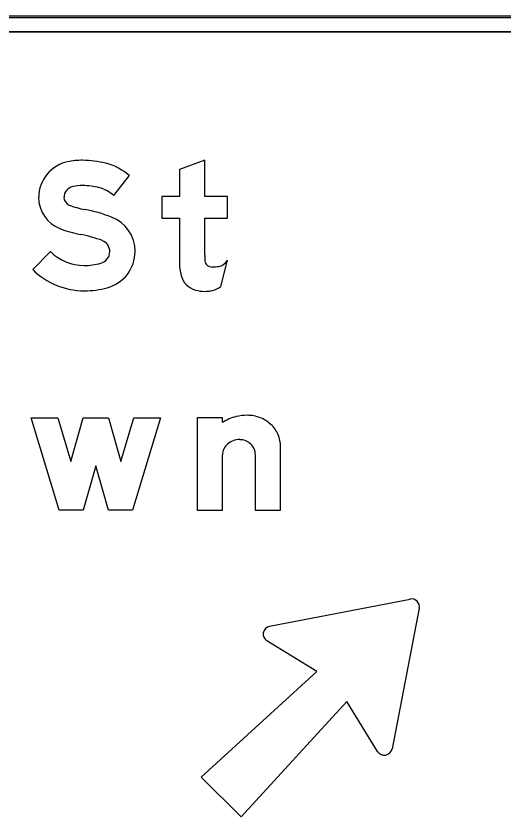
# Model space of a CAD drawing. Extents: x 1806251 to 1809821, y 414895 to 422886.
# Drawn here: x 1809677.882 to 1809678.499, y 414911.46 to 414912.473 of the extents above; entities that cross this region are included whole.
import ezdxf

# ---------------------------------------------------------------- set-up
doc = ezdxf.new("R2010")
doc.units = 0
for name, color, linetype in [('GSBWFILL', 7, 'Continuous'), ('GSCOLORFILL', 7, 'Continuous'), ('GSOUTLINE', 7, 'Continuous')]:
    doc.layers.add(name, color=color, linetype=linetype)

msp = doc.modelspace()

# ---------------------------------------------------------------- linework, layer by layer
at = {"layer": 'GSBWFILL'}
for p, q in [((1809678.795, 414912.4725), (1809676.395, 414912.4725)), ((1809676.395, 414912.4525), (1809678.795, 414912.4525)), ((1809678.141, 414912.1305), (1809678.1495, 414912.1636)), ((1809678.1845, 414911.9177), (1809678.1845, 414911.8475))]:
    msp.add_line(p, q, dxfattribs=at)
for points in [[(1809678.1207, 414912.1699), (1809678.1207, 414912.2167), (1809678.1495, 414912.2167), (1809678.1495, 414912.2443), (1809678.1207, 414912.2443), (1809678.1207, 414912.2903), (1809678.0887, 414912.2782), (1809678.0887, 414912.2443), (1809678.0663, 414912.2443), (1809678.0663, 414912.2167), (1809678.0887, 414912.2167), (1809678.0887, 414912.1602)], [(1809678.0055, 414912.2453), (1809678.0252, 414912.2705)], [(1809677.9256, 414912.1745), (1809677.9031, 414912.1518)], [(1809678.1429, 414911.9585), (1809678.1429, 414911.9643), (1809678.1109, 414911.9643), (1809678.1109, 414911.8475), (1809678.1429, 414911.8475), (1809678.1429, 414911.9177)], [(1809678.1845, 414911.8475), (1809678.2165, 414911.8475), (1809678.2165, 414911.9282)], [(1809678.2026, 414911.7007), (1809678.3801, 414911.7351)], [(1809678.3918, 414911.7234), (1809678.3574, 414911.5458)], [(1809678.339, 414911.5425), (1809678.3004, 414911.6056), (1809678.1666, 414911.4595), (1809678.1162, 414911.5098), (1809678.2623, 414911.6437), (1809678.1992, 414911.6823)]]:
    msp.add_lwpolyline(points, dxfattribs=at)
msp.add_lwpolyline([(1809678.0645, 414911.9643), (1809678.0293, 414911.8475), (1809677.9989, 414911.8475), (1809677.9829, 414911.9035), (1809677.9669, 414911.8475), (1809677.9365, 414911.8475), (1809677.9013, 414911.9643), (1809677.9348, 414911.9643), (1809677.9513, 414911.9093), (1809677.967, 414911.9643), (1809677.9989, 414911.9643), (1809678.0146, 414911.9093), (1809678.0311, 414911.9643)], close=True, dxfattribs=at)
for centre, start, end in [((1809678.382, 414911.7253), 349.0223, 100.9777), ((1809678.2045, 414911.6908), 100.9777, 238.5155), ((1809678.3476, 414911.5477), 211.4845, 349.0223)]:
    msp.add_arc(centre, 0.01, start, end, dxfattribs=at)
for centre, major_axis, ratio, start_param, end_param in [((1809677.9662, 414912.1958), (0, 0.0943), 0.999997, 0, 0.202758), ((1809677.9662, 414912.1744), (0, 0.1156), 0.999997, 6.026234, 6.283185), ((1809677.9565, 414912.2432), (0, 0.0458), 0.999997, 0.202758, 1.570796), ((1809677.977, 414912.2153), (0, 0.0734), 0.999997, 5.565152, 6.026234), ((1809677.9565, 414912.2432), (0, 0.0138), 0.999997, 0.202758, 1.570796), ((1809677.9662, 414912.1958), (0, 0.0623), 0.999997, 0, 0.202758), ((1809677.9662, 414912.1744), (0, 0.0836), 0.999997, 6.026234, 6.283185), ((1809677.977, 414912.2153), (0, 0.0414), 0.999997, 5.523837, 6.026234), ((1809677.9531, 414912.2432), (0, 0.0425), 0.999997, 1.570796, 2.761249), ((1809677.9531, 414912.2432), (0, 0.0105), 0.999997, 1.570796, 2.761249), ((1809677.988, 414912.3304), (0, 0.1044), 0.999997, 2.761249, 2.95744), ((1809677.9332, 414912.0363), (0, 0.1948), 0.999997, 5.918637, 6.099033), ((1809677.986, 414912.1747), (0, 0.0466), 0.999997, 4.712389, 5.918637), ((1809677.988, 414912.3304), (0, 0.1364), 0.999997, 2.761249, 2.95744), ((1809677.9332, 414912.0363), (0, 0.1628), 0.999997, 5.918637, 6.099033), ((1809677.986, 414912.1747), (0, 0.0146), 0.999997, 4.712389, 5.918637), ((1809677.9682, 414912.2175), (0, 0.0605), 0.999997, 2.360607, 3.141593), ((1809677.9851, 414912.1747), (0, 0.0155), 0.999997, 3.401517, 4.712389), ((1809677.9851, 414912.1747), (0, 0.0475), 0.999997, 3.401517, 4.712389), ((1809678.321, 414912.1699), (0, 0.2003), 0.999998, 1.570796, 1.606005), ((1809677.9682, 414912.2384), (0, 0.0814), 0.999997, 3.141593, 3.401517), ((1809678.1507, 414912.1602), (0, 0.0621), 0.999998, 1.570796, 1.830698), ((1809678.1298, 414912.1644), (0, 0.0092), 0.999998, 1.74085, 2.407828), ((1809678.1284, 414912.1793), (0, 0.0263), 0.999998, 3.756278, 4.071638), ((1809677.9682, 414912.2175), (0, 0.0925), 0.999997, 2.360607, 3.141593), ((1809678.1301, 414912.1647), (0, 0.00963), 0.999998, 2.407828, 3.141593), ((1809678.1301, 414912.2056), (0, 0.0505), 0.999998, 3.141593, 3.310762), ((1809678.1366, 414912.1676), (0, 0.012), 0.999998, 3.310762, 3.756278), ((1809678.1159, 414912.151), (0, 0.026), 0.999998, 1.830698, 2.869526), ((1809677.9682, 414912.2384), (0, 0.1134), 0.999997, 3.141593, 3.401517), ((1809678.1196, 414912.162), (0, 0.0381), 0.999998, 3.427755, 3.738844), ((1809678.1207, 414912.1681), (0, 0.0438), 0.999998, 2.869526, 3.141593), ((1809678.1207, 414912.1874), (0, 0.0631), 0.999998, 3.141593, 3.205734), ((1809678.123, 414912.1504), (0, 0.026), 0.999998, 3.205734, 3.427755), ((1809678.1739, 414911.9099), (0, 0.0576), 0.999997, 0.235088, 0.567132), ((1809678.1744, 414911.9035), (0, 0.064), 0.999997, 0, 0.219986), ((1809678.1744, 414911.9225), (0, 0.045), 0.999997, 5.914285, 6.283185), ((1809678.1755, 414911.9253), (0, 0.042), 0.999997, 5.532258, 5.914285), ((1809678.1772, 414911.9271), (0, 0.0396), 0.999997, 5.130076, 5.532258), ((1809678.1638, 414911.9146), (0, 0.022), 0.999997, 0.345704, 0.715718), ((1809678.1649, 414911.9116), (0, 0.0252), 0.999997, 0, 0.345704), ((1809678.1649, 414911.9165), (0, 0.0202), 0.999997, 5.900624, 6.283185), ((1809678.1651, 414911.9171), (0, 0.0196), 0.999997, 5.51227, 5.900624), ((1809678.1798, 414911.9282), (0, 0.0367), 0.999997, 4.712389, 5.130076), ((1809678.1622, 414911.9165), (0, 0.0195), 0.999997, 0.715718, 1.126231), ((1809678.1655, 414911.9174), (0, 0.0191), 0.999997, 5.115435, 5.51227), ((1809678.1596, 414911.9177), (0, 0.0167), 0.999997, 1.126231, 1.570796), ((1809678.166, 414911.9177), (0, 0.0186), 0.999997, 4.712389, 5.115435)]:
    msp.add_ellipse(centre, major_axis=major_axis, ratio=ratio, start_param=start_param, end_param=end_param, dxfattribs=at)
at = {"layer": 'GSCOLORFILL'}
for p, q in [((1809678.795, 414912.4725), (1809676.395, 414912.4725)), ((1809678.795, 414912.4725), (1809676.395, 414912.4725)), ((1809678.795, 414912.4725), (1809676.395, 414912.4725)), ((1809676.395, 414912.4705), (1809678.795, 414912.4705)), ((1809676.395, 414912.4525), (1809678.795, 414912.4525)), ((1809678.141, 414912.1305), (1809678.1495, 414912.1636)), ((1809678.1845, 414911.9177), (1809678.1845, 414911.8475))]:
    msp.add_line(p, q, dxfattribs=at)
for points in [[(1809678.1207, 414912.1699), (1809678.1207, 414912.2167), (1809678.1495, 414912.2167), (1809678.1495, 414912.2443), (1809678.1207, 414912.2443), (1809678.1207, 414912.2903), (1809678.0887, 414912.2782), (1809678.0887, 414912.2443), (1809678.0663, 414912.2443), (1809678.0663, 414912.2167), (1809678.0887, 414912.2167), (1809678.0887, 414912.1602)], [(1809678.0055, 414912.2453), (1809678.0252, 414912.2705)], [(1809677.9256, 414912.1745), (1809677.9031, 414912.1518)], [(1809678.1429, 414911.9585), (1809678.1429, 414911.9643), (1809678.1109, 414911.9643), (1809678.1109, 414911.8475), (1809678.1429, 414911.8475), (1809678.1429, 414911.9177)], [(1809678.1845, 414911.8475), (1809678.2165, 414911.8475), (1809678.2165, 414911.9282)], [(1809678.2026, 414911.7007), (1809678.3801, 414911.7351)], [(1809678.3918, 414911.7234), (1809678.3574, 414911.5458)], [(1809678.339, 414911.5425), (1809678.3004, 414911.6056), (1809678.1666, 414911.4595), (1809678.1162, 414911.5098), (1809678.2623, 414911.6437), (1809678.1992, 414911.6823)]]:
    msp.add_lwpolyline(points, dxfattribs=at)
msp.add_lwpolyline([(1809678.0645, 414911.9643), (1809678.0293, 414911.8475), (1809677.9989, 414911.8475), (1809677.9829, 414911.9035), (1809677.9669, 414911.8475), (1809677.9365, 414911.8475), (1809677.9013, 414911.9643), (1809677.9348, 414911.9643), (1809677.9513, 414911.9093), (1809677.967, 414911.9643), (1809677.9989, 414911.9643), (1809678.0146, 414911.9093), (1809678.0311, 414911.9643)], close=True, dxfattribs=at)
for centre, start, end in [((1809678.382, 414911.7253), 349.0223, 100.9777), ((1809678.2045, 414911.6908), 100.9777, 238.5155), ((1809678.3476, 414911.5477), 211.4845, 349.0223)]:
    msp.add_arc(centre, 0.01, start, end, dxfattribs=at)
for centre, major_axis, ratio, start_param, end_param in [((1809677.9662, 414912.1958), (0, 0.0943), 0.999997, 0, 0.202758), ((1809677.9662, 414912.1744), (0, 0.1156), 0.999997, 6.026234, 6.283185), ((1809677.9565, 414912.2432), (0, 0.0458), 0.999997, 0.202758, 1.570796), ((1809677.977, 414912.2153), (0, 0.0734), 0.999997, 5.565152, 6.026234), ((1809677.9565, 414912.2432), (0, 0.0138), 0.999997, 0.202758, 1.570796), ((1809677.9662, 414912.1958), (0, 0.0623), 0.999997, 0, 0.202758), ((1809677.9662, 414912.1744), (0, 0.0836), 0.999997, 6.026234, 6.283185), ((1809677.977, 414912.2153), (0, 0.0414), 0.999997, 5.523837, 6.026234), ((1809677.9531, 414912.2432), (0, 0.0425), 0.999997, 1.570796, 2.761249), ((1809677.9531, 414912.2432), (0, 0.0105), 0.999997, 1.570796, 2.761249), ((1809677.988, 414912.3304), (0, 0.1044), 0.999997, 2.761249, 2.95744), ((1809677.9332, 414912.0363), (0, 0.1948), 0.999997, 5.918637, 6.099033), ((1809677.986, 414912.1747), (0, 0.0466), 0.999997, 4.712389, 5.918637), ((1809677.988, 414912.3304), (0, 0.1364), 0.999997, 2.761249, 2.95744), ((1809677.9332, 414912.0363), (0, 0.1628), 0.999997, 5.918637, 6.099033), ((1809677.986, 414912.1747), (0, 0.0146), 0.999997, 4.712389, 5.918637), ((1809677.9682, 414912.2175), (0, 0.0605), 0.999997, 2.360607, 3.141593), ((1809677.9851, 414912.1747), (0, 0.0155), 0.999997, 3.401517, 4.712389), ((1809677.9851, 414912.1747), (0, 0.0475), 0.999997, 3.401517, 4.712389), ((1809678.321, 414912.1699), (0, 0.2003), 0.999998, 1.570796, 1.606005), ((1809677.9682, 414912.2384), (0, 0.0814), 0.999997, 3.141593, 3.401517), ((1809678.1507, 414912.1602), (0, 0.0621), 0.999998, 1.570796, 1.830698), ((1809678.1298, 414912.1644), (0, 0.0092), 0.999998, 1.74085, 2.407828), ((1809678.1284, 414912.1793), (0, 0.0263), 0.999998, 3.756278, 4.071638), ((1809677.9682, 414912.2175), (0, 0.0925), 0.999997, 2.360607, 3.141593), ((1809678.1301, 414912.1647), (0, 0.00963), 0.999998, 2.407828, 3.141593), ((1809678.1301, 414912.2056), (0, 0.0505), 0.999998, 3.141593, 3.310762), ((1809678.1366, 414912.1676), (0, 0.012), 0.999998, 3.310762, 3.756278), ((1809678.1159, 414912.151), (0, 0.026), 0.999998, 1.830698, 2.869526), ((1809677.9682, 414912.2384), (0, 0.1134), 0.999997, 3.141593, 3.401517), ((1809678.1196, 414912.162), (0, 0.0381), 0.999998, 3.427755, 3.738844), ((1809678.1207, 414912.1681), (0, 0.0438), 0.999998, 2.869526, 3.141593), ((1809678.1207, 414912.1874), (0, 0.0631), 0.999998, 3.141593, 3.205734), ((1809678.123, 414912.1504), (0, 0.026), 0.999998, 3.205734, 3.427755), ((1809678.1739, 414911.9099), (0, 0.0576), 0.999997, 0.235088, 0.567132), ((1809678.1744, 414911.9035), (0, 0.064), 0.999997, 0, 0.219986), ((1809678.1744, 414911.9225), (0, 0.045), 0.999997, 5.914285, 6.283185), ((1809678.1755, 414911.9253), (0, 0.042), 0.999997, 5.532258, 5.914285), ((1809678.1772, 414911.9271), (0, 0.0396), 0.999997, 5.130076, 5.532258), ((1809678.1638, 414911.9146), (0, 0.022), 0.999997, 0.345704, 0.715718), ((1809678.1649, 414911.9116), (0, 0.0252), 0.999997, 0, 0.345704), ((1809678.1649, 414911.9165), (0, 0.0202), 0.999997, 5.900624, 6.283185), ((1809678.1651, 414911.9171), (0, 0.0196), 0.999997, 5.51227, 5.900624), ((1809678.1798, 414911.9282), (0, 0.0367), 0.999997, 4.712389, 5.130076), ((1809678.1622, 414911.9165), (0, 0.0195), 0.999997, 0.715718, 1.126231), ((1809678.1655, 414911.9174), (0, 0.0191), 0.999997, 5.115435, 5.51227), ((1809678.1596, 414911.9177), (0, 0.0167), 0.999997, 1.126231, 1.570796), ((1809678.166, 414911.9177), (0, 0.0186), 0.999997, 4.712389, 5.115435)]:
    msp.add_ellipse(centre, major_axis=major_axis, ratio=ratio, start_param=start_param, end_param=end_param, dxfattribs=at)
at = {"layer": 'GSOUTLINE'}
for p, q in [((1809678.795, 414912.4725), (1809676.395, 414912.4725)), ((1809678.795, 414912.4525), (1809676.395, 414912.4525)), ((1809678.141, 414912.1305), (1809678.1495, 414912.1636)), ((1809678.1845, 414911.9177), (1809678.1845, 414911.8475))]:
    msp.add_line(p, q, dxfattribs=at)
for points in [[(1809678.1207, 414912.1699), (1809678.1207, 414912.2167), (1809678.1495, 414912.2167), (1809678.1495, 414912.2443), (1809678.1207, 414912.2443), (1809678.1207, 414912.2903), (1809678.0887, 414912.2782), (1809678.0887, 414912.2443), (1809678.0663, 414912.2443), (1809678.0663, 414912.2167), (1809678.0887, 414912.2167), (1809678.0887, 414912.1602)], [(1809678.0055, 414912.2453), (1809678.0252, 414912.2705)], [(1809677.9256, 414912.1745), (1809677.9031, 414912.1518)], [(1809678.1429, 414911.9585), (1809678.1429, 414911.9643), (1809678.1109, 414911.9643), (1809678.1109, 414911.8475), (1809678.1429, 414911.8475), (1809678.1429, 414911.9177)], [(1809678.1845, 414911.8475), (1809678.2165, 414911.8475), (1809678.2165, 414911.9282)], [(1809678.2026, 414911.7007), (1809678.3801, 414911.7351)], [(1809678.3918, 414911.7234), (1809678.3574, 414911.5458)], [(1809678.339, 414911.5425), (1809678.3004, 414911.6056), (1809678.1666, 414911.4595), (1809678.1162, 414911.5098), (1809678.2623, 414911.6437), (1809678.1992, 414911.6823)]]:
    msp.add_lwpolyline(points, dxfattribs=at)
msp.add_lwpolyline([(1809678.0645, 414911.9643), (1809678.0293, 414911.8475), (1809677.9989, 414911.8475), (1809677.9829, 414911.9035), (1809677.9669, 414911.8475), (1809677.9365, 414911.8475), (1809677.9013, 414911.9643), (1809677.9348, 414911.9643), (1809677.9513, 414911.9093), (1809677.967, 414911.9643), (1809677.9989, 414911.9643), (1809678.0146, 414911.9093), (1809678.0311, 414911.9643)], close=True, dxfattribs=at)
for centre, start, end in [((1809678.382, 414911.7253), 349.0223, 100.9777), ((1809678.2045, 414911.6908), 100.9777, 238.5155), ((1809678.3476, 414911.5477), 211.4845, 349.0223)]:
    msp.add_arc(centre, 0.01, start, end, dxfattribs=at)
for centre, major_axis, ratio, start_param, end_param in [((1809677.9662, 414912.1958), (0, 0.0943), 0.999997, 0, 0.202758), ((1809677.9662, 414912.1744), (0, 0.1156), 0.999997, 6.026234, 6.283185), ((1809677.9565, 414912.2432), (0, 0.0458), 0.999997, 0.202758, 1.570796), ((1809677.977, 414912.2153), (0, 0.0734), 0.999997, 5.565152, 6.026234), ((1809677.9565, 414912.2432), (0, 0.0138), 0.999997, 0.202758, 1.570796), ((1809677.9662, 414912.1958), (0, 0.0623), 0.999997, 0, 0.202758), ((1809677.9662, 414912.1744), (0, 0.0836), 0.999997, 6.026234, 6.283185), ((1809677.977, 414912.2153), (0, 0.0414), 0.999997, 5.523837, 6.026234), ((1809677.9531, 414912.2432), (0, 0.0425), 0.999997, 1.570796, 2.761249), ((1809677.9531, 414912.2432), (0, 0.0105), 0.999997, 1.570796, 2.761249), ((1809677.988, 414912.3304), (0, 0.1044), 0.999997, 2.761249, 2.95744), ((1809677.9332, 414912.0363), (0, 0.1948), 0.999997, 5.918637, 6.099033), ((1809677.986, 414912.1747), (0, 0.0466), 0.999997, 4.712389, 5.918637), ((1809677.988, 414912.3304), (0, 0.1364), 0.999997, 2.761249, 2.95744), ((1809677.9332, 414912.0363), (0, 0.1628), 0.999997, 5.918637, 6.099033), ((1809677.986, 414912.1747), (0, 0.0146), 0.999997, 4.712389, 5.918637), ((1809677.9682, 414912.2175), (0, 0.0605), 0.999997, 2.360607, 3.141593), ((1809677.9851, 414912.1747), (0, 0.0155), 0.999997, 3.401517, 4.712389), ((1809677.9851, 414912.1747), (0, 0.0475), 0.999997, 3.401517, 4.712389), ((1809678.321, 414912.1699), (0, 0.2003), 0.999998, 1.570796, 1.606005), ((1809677.9682, 414912.2384), (0, 0.0814), 0.999997, 3.141593, 3.401517), ((1809678.1507, 414912.1602), (0, 0.0621), 0.999998, 1.570796, 1.830698), ((1809678.1298, 414912.1644), (0, 0.0092), 0.999998, 1.74085, 2.407828), ((1809678.1284, 414912.1793), (0, 0.0263), 0.999998, 3.756278, 4.071638), ((1809677.9682, 414912.2175), (0, 0.0925), 0.999997, 2.360607, 3.141593), ((1809678.1301, 414912.1647), (0, 0.00963), 0.999998, 2.407828, 3.141593), ((1809678.1301, 414912.2056), (0, 0.0505), 0.999998, 3.141593, 3.310762), ((1809678.1366, 414912.1676), (0, 0.012), 0.999998, 3.310762, 3.756278), ((1809678.1159, 414912.151), (0, 0.026), 0.999998, 1.830698, 2.869526), ((1809677.9682, 414912.2384), (0, 0.1134), 0.999997, 3.141593, 3.401517), ((1809678.1196, 414912.162), (0, 0.0381), 0.999998, 3.427755, 3.738844), ((1809678.1207, 414912.1681), (0, 0.0438), 0.999998, 2.869526, 3.141593), ((1809678.1207, 414912.1874), (0, 0.0631), 0.999998, 3.141593, 3.205734), ((1809678.123, 414912.1504), (0, 0.026), 0.999998, 3.205734, 3.427755), ((1809678.1739, 414911.9099), (0, 0.0576), 0.999997, 0.235088, 0.567132), ((1809678.1744, 414911.9035), (0, 0.064), 0.999997, 0, 0.219986), ((1809678.1744, 414911.9225), (0, 0.045), 0.999997, 5.914285, 6.283185), ((1809678.1755, 414911.9253), (0, 0.042), 0.999997, 5.532258, 5.914285), ((1809678.1772, 414911.9271), (0, 0.0396), 0.999997, 5.130076, 5.532258), ((1809678.1638, 414911.9146), (0, 0.022), 0.999997, 0.345704, 0.715718), ((1809678.1649, 414911.9116), (0, 0.0252), 0.999997, 0, 0.345704), ((1809678.1649, 414911.9165), (0, 0.0202), 0.999997, 5.900624, 6.283185), ((1809678.1651, 414911.9171), (0, 0.0196), 0.999997, 5.51227, 5.900624), ((1809678.1798, 414911.9282), (0, 0.0367), 0.999997, 4.712389, 5.130076), ((1809678.1622, 414911.9165), (0, 0.0195), 0.999997, 0.715718, 1.126231), ((1809678.1655, 414911.9174), (0, 0.0191), 0.999997, 5.115435, 5.51227), ((1809678.1596, 414911.9177), (0, 0.0167), 0.999997, 1.126231, 1.570796), ((1809678.166, 414911.9177), (0, 0.0186), 0.999997, 4.712389, 5.115435)]:
    msp.add_ellipse(centre, major_axis=major_axis, ratio=ratio, start_param=start_param, end_param=end_param, dxfattribs=at)

doc.saveas('drawing.dxf')
